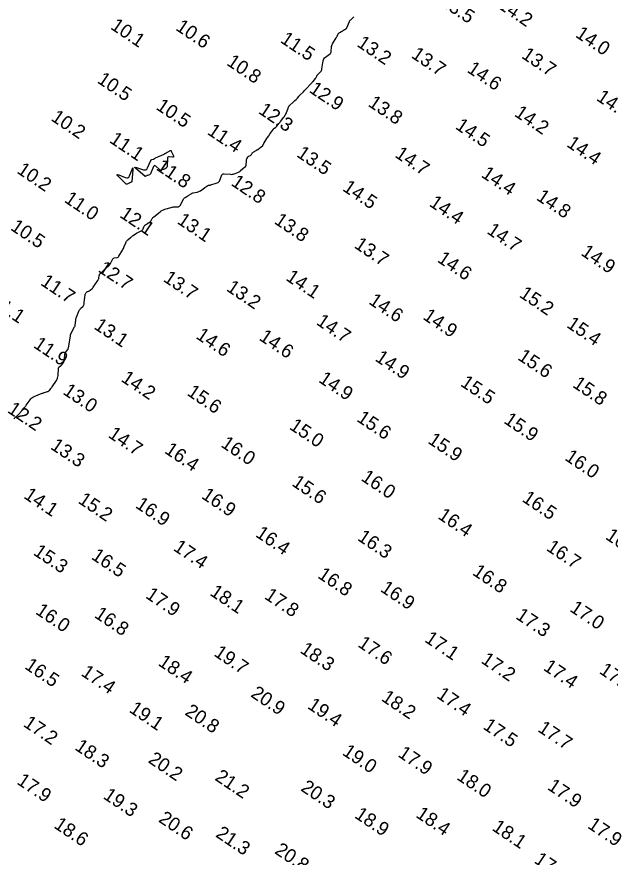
# Model space of a CAD drawing. Extents: x 815352 to 820877, y 582403 to 597439.
# Drawn here: x 817151.9 to 817369.3, y 584926.9 to 585234.6 of the extents above; entities that cross this region are included whole.
import ezdxf

# ---------------------------------------------------------------- set-up
doc = ezdxf.new("R2010")
doc.units = 0
doc.layers.add('V-CONT-EL12', color=7, linetype='Continuous')
doc.layers.add('V-TOPO-SOUN', color=7, linetype='Continuous')

msp = doc.modelspace()

# ---------------------------------------------------------------- linework, layer by layer
at = {"layer": 'V-CONT-EL12'}
msp.add_lwpolyline([(817150.8, 585087.38), (817152.94, 585089.52), (817153.16, 585089.74), (817153.37, 585089.97), (817153.58, 585090.2), (817153.78, 585090.44), (817154.59, 585091.41), (817154.79, 585091.65), (817154.98, 585091.9), (817155.17, 585092.15), (817155.35, 585092.4), (817156.74, 585094.35), (817157.05, 585094.73), (817157.41, 585095.06), (817157.81, 585095.34), (817158.25, 585095.56), (817161.14, 585096.76), (817161.38, 585096.85), (817161.61, 585096.94), (817161.85, 585097.02), (817162.09, 585097.09), (817163.14, 585097.38), (817163.34, 585097.46), (817163.51, 585097.55), (817163.67, 585097.68), (817163.81, 585097.83), (817164.34, 585098.49), (817164.47, 585098.66), (817164.59, 585098.83), (817164.72, 585099), (817164.84, 585099.17), (817166.38, 585101.46), (817166.62, 585101.89), (817166.81, 585102.33), (817166.94, 585102.8), (817167, 585103.28), (817167.2, 585105.97), (817167.22, 585106.11), (817167.27, 585106.23), (817167.35, 585106.34), (817167.45, 585106.43), (817167.92, 585106.77), (817168.03, 585106.86), (817168.14, 585106.96), (817168.24, 585107.06), (817168.33, 585107.17), (817168.96, 585108.01), (817169.08, 585108.19), (817169.17, 585108.39), (817169.24, 585108.59), (817169.27, 585108.81), (817169.46, 585110.55), (817169.47, 585110.66), (817169.49, 585110.77), (817169.51, 585110.89), (817169.54, 585111), (817169.63, 585111.44), (817169.67, 585111.55), (817169.71, 585111.65), (817169.76, 585111.75), (817169.82, 585111.84), (817170.45, 585112.63), (817170.56, 585112.8), (817170.65, 585112.98), (817170.72, 585113.17), (817170.77, 585113.37), (817171.51, 585117.72), (817171.6, 585118.12), (817171.72, 585118.51), (817171.87, 585118.89), (817172.05, 585119.25), (817173.07, 585121.11), (817173.15, 585121.27), (817173.21, 585121.43), (817173.26, 585121.6), (817173.29, 585121.77), (817173.37, 585122.48), (817173.39, 585122.66), (817173.41, 585122.84), (817173.43, 585123.01), (817173.45, 585123.19), (817173.53, 585123.9), (817173.56, 585124.08), (817173.6, 585124.25), (817173.65, 585124.43), (817173.71, 585124.59), (817174.57, 585126.78), (817174.7, 585127.06), (817174.85, 585127.32), (817175.04, 585127.57), (817175.24, 585127.8), (817176.14, 585128.7), (817176.34, 585128.93), (817176.48, 585129.17), (817176.57, 585129.44), (817176.62, 585129.74), (817176.73, 585131.2), (817176.74, 585131.38), (817176.76, 585131.56), (817176.77, 585131.74), (817176.79, 585131.92), (817176.87, 585132.71), (817176.89, 585132.85), (817176.93, 585132.97), (817176.98, 585133.1), (817177.05, 585133.21), (817177.34, 585133.67), (817177.43, 585133.77), (817177.52, 585133.86), (817177.63, 585133.94), (817177.75, 585134), (817178.28, 585134.21), (817178.41, 585134.27), (817178.53, 585134.33), (817178.64, 585134.41), (817178.76, 585134.5), (817179.42, 585135.05), (817179.56, 585135.18), (817179.69, 585135.32), (817179.81, 585135.46), (817179.92, 585135.62), (817181.6, 585138.1), (817181.72, 585138.29), (817181.82, 585138.5), (817181.89, 585138.71), (817181.94, 585138.93), (817182.1, 585139.84), (817182.16, 585140.06), (817182.24, 585140.26), (817182.36, 585140.44), (817182.51, 585140.61), (817183.79, 585141.87), (817184, 585142.06), (817184.21, 585142.26), (817184.42, 585142.45), (817184.63, 585142.64), (817185.49, 585143.39), (817185.69, 585143.58), (817185.87, 585143.79), (817186.03, 585144.03), (817186.17, 585144.27), (817186.91, 585145.8), (817187.03, 585146), (817187.19, 585146.15), (817187.38, 585146.26), (817187.61, 585146.32), (817188.58, 585146.47), (817188.81, 585146.53), (817189.01, 585146.64), (817189.18, 585146.78), (817189.32, 585146.97), (817190.59, 585149.13), (817190.77, 585149.45), (817190.93, 585149.78), (817191.09, 585150.11), (817191.23, 585150.45), (817191.79, 585151.89), (817191.93, 585152.18), (817192.09, 585152.44), (817192.29, 585152.69), (817192.52, 585152.91), (817193.5, 585153.76), (817193.75, 585153.97), (817194.01, 585154.17), (817194.26, 585154.36), (817194.53, 585154.55), (817195.77, 585155.42), (817195.99, 585155.56), (817196.2, 585155.69), (817196.42, 585155.81), (817196.65, 585155.91), (817197.65, 585156.35), (817197.83, 585156.45), (817197.98, 585156.58), (817198.1, 585156.75), (817198.19, 585156.94), (817198.48, 585157.76), (817198.56, 585157.95), (817198.68, 585158.13), (817198.82, 585158.28), (817198.98, 585158.41), (817200.53, 585159.43), (817200.7, 585159.55), (817200.85, 585159.69), (817200.98, 585159.84), (817201.09, 585160.01), (817201.52, 585160.73), (817201.64, 585160.9), (817201.77, 585161.07), (817201.91, 585161.22), (817202.06, 585161.35), (817204.38, 585163.24), (817204.77, 585163.53), (817205.2, 585163.78), (817205.64, 585163.99), (817206.11, 585164.15), (817208.4, 585164.83), (817208.69, 585164.91), (817208.98, 585164.96), (817209.28, 585165), (817209.58, 585165.01), (817210.78, 585165.02), (817211.06, 585165.05), (817211.3, 585165.15), (817211.51, 585165.32), (817211.67, 585165.55), (817212.97, 585167.87), (817213.07, 585168.04), (817213.2, 585168.19), (817213.35, 585168.32), (817213.51, 585168.43), (817214.22, 585168.83), (817214.39, 585168.93), (817214.56, 585169.04), (817214.73, 585169.15), (817214.9, 585169.26), (817215.71, 585169.84), (817215.9, 585169.96), (817216.11, 585170.06), (817216.32, 585170.14), (817216.55, 585170.19), (817217.97, 585170.45), (817218.28, 585170.53), (817218.57, 585170.63), (817218.86, 585170.77), (817219.13, 585170.93), (817220.62, 585171.95), (817220.76, 585172.05), (817220.9, 585172.15), (817221.04, 585172.25), (817221.18, 585172.35), (817221.88, 585172.84), (817221.96, 585172.89), (817222.04, 585172.92), (817222.12, 585172.95), (817222.21, 585172.96), (817222.57, 585173), (817222.66, 585173.01), (817222.75, 585173.02), (817222.84, 585173.04), (817222.92, 585173.07), (817225.23, 585173.79), (817225.59, 585173.95), (817225.89, 585174.17), (817226.12, 585174.47), (817226.28, 585174.83), (817226.81, 585176.4), (817226.97, 585176.74), (817227.21, 585176.98), (817227.52, 585177.1), (817227.9, 585177.12), (817230.21, 585176.93), (817230.54, 585176.92), (817230.86, 585176.94), (817231.18, 585177.01), (817231.49, 585177.11), (817232.83, 585177.63), (817233.08, 585177.73), (817233.31, 585177.86), (817233.53, 585178.01), (817233.74, 585178.18), (817234.71, 585179.04), (817234.83, 585179.14), (817234.94, 585179.24), (817235.05, 585179.34), (817235.17, 585179.44), (817235.63, 585179.83), (817235.73, 585179.94), (817235.8, 585180.06), (817235.85, 585180.19), (817235.88, 585180.33), (817235.97, 585181.89), (817235.98, 585182.06), (817236.02, 585182.23), (817236.07, 585182.39), (817236.15, 585182.55), (817236.49, 585183.23), (817236.57, 585183.36), (817236.66, 585183.46), (817236.77, 585183.55), (817236.89, 585183.62), (817237.45, 585183.87), (817237.56, 585183.93), (817237.67, 585184.01), (817237.76, 585184.11), (817237.83, 585184.22), (817238.11, 585184.69), (817238.19, 585184.8), (817238.27, 585184.89), (817238.37, 585184.98), (817238.49, 585185.05), (817239.55, 585185.65), (817239.71, 585185.75), (817239.87, 585185.84), (817240.02, 585185.94), (817240.17, 585186.04), (817240.77, 585186.47), (817240.92, 585186.57), (817241.06, 585186.68), (817241.19, 585186.79), (817241.32, 585186.91), (817241.97, 585187.5), (817242.03, 585187.57), (817242.09, 585187.64), (817242.14, 585187.71), (817242.18, 585187.8), (817242.33, 585188.14), (817242.37, 585188.22), (817242.41, 585188.3), (817242.46, 585188.38), (817242.51, 585188.46), (817243.65, 585190.24), (817243.85, 585190.56), (817244.07, 585190.88), (817244.28, 585191.19), (817244.5, 585191.51), (817245.88, 585193.47), (817245.97, 585193.58), (817246.06, 585193.69), (817246.17, 585193.79), (817246.28, 585193.88), (817246.75, 585194.22), (817246.87, 585194.31), (817246.98, 585194.41), (817247.08, 585194.51), (817247.17, 585194.62), (817247.88, 585195.49), (817248.03, 585195.68), (817248.18, 585195.86), (817248.32, 585196.05), (817248.47, 585196.23), (817249.7, 585197.81), (817249.91, 585198.09), (817250.09, 585198.38), (817250.25, 585198.69), (817250.4, 585199.01), (817251.12, 585200.73), (817251.16, 585200.83), (817251.2, 585200.94), (817251.25, 585201.05), (817251.29, 585201.15), (817251.46, 585201.59), (817251.5, 585201.69), (817251.56, 585201.79), (817251.63, 585201.88), (817251.71, 585201.96), (817253.22, 585203.44), (817253.35, 585203.56), (817253.47, 585203.68), (817253.59, 585203.79), (817253.72, 585203.91), (817254.23, 585204.36), (817254.35, 585204.48), (817254.47, 585204.6), (817254.59, 585204.72), (817254.7, 585204.85), (817255.14, 585205.37), (817255.25, 585205.5), (817255.37, 585205.63), (817255.48, 585205.76), (817255.6, 585205.88), (817256.88, 585207.19), (817257.13, 585207.45), (817257.38, 585207.71), (817257.63, 585207.97), (817257.88, 585208.23), (817259.74, 585210.18), (817259.92, 585210.37), (817260.09, 585210.57), (817260.26, 585210.77), (817260.43, 585210.97), (817261.26, 585211.98), (817261.34, 585212.09), (817261.41, 585212.2), (817261.48, 585212.31), (817261.54, 585212.43), (817261.76, 585212.91), (817261.82, 585213.03), (817261.89, 585213.14), (817261.97, 585213.24), (817262.06, 585213.34), (817263.13, 585214.51), (817263.32, 585214.74), (817263.47, 585215), (817263.58, 585215.27), (817263.65, 585215.57), (817264.13, 585218.47), (817264.23, 585218.87), (817264.41, 585219.23), (817264.65, 585219.55), (817264.97, 585219.82), (817266.49, 585220.91), (817266.74, 585221.13), (817266.92, 585221.39), (817267.04, 585221.69), (817267.09, 585222.02), (817267.16, 585223.44), (817267.2, 585223.78), (817267.28, 585224.11), (817267.4, 585224.43), (817267.56, 585224.74), (817268.91, 585226.9), (817269.01, 585227.07), (817269.1, 585227.23), (817269.18, 585227.4), (817269.26, 585227.57), (817269.62, 585228.37), (817269.68, 585228.48), (817269.76, 585228.58), (817269.85, 585228.66), (817269.96, 585228.73), (817270.41, 585228.97), (817270.53, 585229.03), (817270.64, 585229.1), (817270.75, 585229.16), (817270.86, 585229.23), (817271.97, 585229.91), (817272.05, 585229.95), (817272.13, 585230), (817272.21, 585230.05), (817272.28, 585230.1), (817272.58, 585230.31), (817272.65, 585230.37), (817272.71, 585230.43), (817272.76, 585230.5), (817272.8, 585230.58), (817273.73, 585232.85), (817273.81, 585233.03), (817273.92, 585233.2), (817274.04, 585233.36), (817274.19, 585233.5), (817274.8, 585234.06), (817274.95, 585234.2), (817275.08, 585234.34), (817275.21, 585234.49), (817275.33, 585234.65)], dxfattribs=at)
for points in [[(817199.73, 585176.48), (817199.71, 585176.47), (817199.69, 585176.47), (817199.67, 585176.46), (817199.59, 585176.45), (817199.57, 585176.45), (817199.55, 585176.45), (817199.53, 585176.44), (817199.51, 585176.43), (817199.05, 585176.21), (817198.97, 585176.18), (817198.9, 585176.17), (817198.82, 585176.2), (817198.75, 585176.24), (817195.5, 585179.04), (817195.16, 585179.37), (817195.08, 585179.55), (817195.27, 585179.58), (817195.73, 585179.45), (817198.24, 585178.62), (817198.72, 585178.53), (817199.13, 585178.6), (817199.46, 585178.85), (817199.72, 585179.26), (817200.97, 585182.03), (817201.03, 585182.13), (817201.11, 585182.22), (817201.2, 585182.28), (817201.31, 585182.32), (817201.88, 585182.47), (817201.96, 585182.49), (817202.03, 585182.52), (817202.1, 585182.55), (817202.16, 585182.59), (817202.42, 585182.76), (817202.49, 585182.8), (817202.55, 585182.84), (817202.62, 585182.88), (817202.69, 585182.91), (817205.82, 585184.34), (817205.93, 585184.4), (817206.04, 585184.45), (817206.15, 585184.51), (817206.25, 585184.58), (817206.67, 585184.85), (817206.77, 585184.91), (817206.87, 585184.98), (817206.98, 585185.04), (817207.09, 585185.1), (817207.95, 585185.58), (817208.12, 585185.64), (817208.27, 585185.63), (817208.39, 585185.55), (817208.48, 585185.4), (817209.23, 585183.7), (817209.29, 585183.47), (817209.26, 585183.32), (817209.12, 585183.23), (817208.88, 585183.23), (817207.71, 585183.36), (817207.45, 585183.35), (817207.26, 585183.26), (817207.14, 585183.09), (817207.09, 585182.83), (817206.94, 585179.82), (817206.92, 585179.72), (817206.89, 585179.62), (817206.84, 585179.53), (817206.78, 585179.44), (817206.37, 585179.01), (817206.34, 585178.99), (817206.32, 585178.97), (817206.29, 585178.95), (817206.25, 585178.94), (817206.12, 585178.89), (817206.09, 585178.88), (817206.06, 585178.87), (817206.02, 585178.86), (817205.99, 585178.85), (817204.82, 585178.5), (817204.62, 585178.46), (817204.44, 585178.48), (817204.26, 585178.55), (817204.1, 585178.67), (817202.82, 585179.91), (817202.57, 585180.09), (817202.35, 585180.12), (817202.16, 585180.01), (817201.99, 585179.75), (817200.81, 585177.12), (817200.74, 585177), (817200.66, 585176.91), (817200.56, 585176.83), (817200.45, 585176.77), (817199.75, 585176.49)], [(817193.24, 585173.8), (817193.22, 585173.79), (817193.21, 585173.79), (817193.19, 585173.78), (817193.14, 585173.74), (817193.13, 585173.73), (817193.12, 585173.72), (817193.1, 585173.71), (817193.09, 585173.7), (817192.34, 585173.31), (817192.21, 585173.27), (817192.09, 585173.27), (817191.98, 585173.3), (817191.87, 585173.39), (817188.93, 585176.32), (817188.6, 585176.69), (817188.54, 585176.88), (817188.74, 585176.9), (817189.21, 585176.74), (817191.62, 585175.75), (817192.15, 585175.61), (817192.59, 585175.68), (817192.94, 585175.95), (817193.21, 585176.42), (817194.1, 585178.71), (817194.29, 585179.13), (817194.41, 585179.26), (817194.45, 585179.09), (817194.43, 585178.63), (817193.99, 585174.28), (817193.97, 585174.19), (817193.93, 585174.12), (817193.87, 585174.06), (817193.78, 585174.01), (817193.25, 585173.81)]]:
    msp.add_lwpolyline(points, close=True, dxfattribs=at)

# ---------------------------------------------------------------- texts
at = {"layer": 'V-TOPO-SOUN'}
for s, p in [('13.5 ', (817306.64, 585239.18)), ('14.2 ', (817327.9, 585237.97)), ('10.1 ', (817185.9, 585230.4)), ('10.6 ', (817209.76, 585229.99)), ('14.0 ', (817356.22, 585227.45)), ('11.5 ', (817248.11, 585225.47)), ('13.2 ', (817276.16, 585224.02)), ('10.8 ', (817228.46, 585217.17)), ('13.7 ', (817296.08, 585219.89)), ('13.7 ', (817336.46, 585219.76)), ('14.6 ', (817316.51, 585214.6)), ('10.5 ', (817181.02, 585210.7)), ('12.9 ', (817258.67, 585207.23)), ('13.8 ', (817280.26, 585202.14)), ('14.3 ', (817363.89, 585204.27)), ('10.5 ', (817202.57, 585200.99)), ('12.3 ', (817240.11, 585199.48)), ('10.2 ', (817164.09, 585196.89)), ('14.2 ', (817333.84, 585198.5)), ('14.5 ', (817312.22, 585193.84)), ('11.4 ', (817221.37, 585191.84)), ('11.1 ', (817185.51, 585188.83)), ('14.4 ', (817353, 585187.34)), ('13.5 ', (817254.08, 585183.64)), ('14.7 ', (817290.07, 585183.47)), ('10.2 ', (817151.62, 585177.63)), ('11.8 ', (817202.64, 585178.81)), ('14.4 ', (817321.73, 585176.19)), ('12.8 ', (817230.07, 585173.14)), ('14.5 ', (817270.91, 585171.2)), ('14.8 ', (817341.91, 585167.82)), ('11.0 ', (817168.95, 585167.02)), ('14.4 ', (817302.64, 585165.59)), ('12.1 ', (817189.28, 585161.47)), ('13.1 ', (817210.31, 585159.17)), ('13.8 ', (817245.88, 585159.16)), ('10.5 ', (817149.26, 585156.83)), ('14.7 ', (817323.77, 585155.52)), ('13.7 ', (817275.18, 585150.27)), ('14.9 ', (817358.22, 585147.58)), ('14.6 ', (817305.62, 585145.11)), ('12.7 ', (817181.35, 585141.51)), ('13.7 ', (817205.23, 585138)), ('14.1 ', (817250.11, 585138.41)), ('11.7 ', (817160.28, 585136.66)), ('13.2 ', (817228.33, 585134.56)), ('15.2 ', (817335.64, 585132.26)), ('11.1 ', (817141.94, 585129.38)), ('14.6 ', (817280.49, 585129.76)), ('14.7 ', (817261.27, 585122.19)), ('14.9 ', (817300.31, 585124.16)), ('13.1 ', (817179.83, 585120.62)), ('15.4 ', (817352.97, 585121.17)), ('14.6 ', (817217.2, 585117.1)), ('14.6 ', (817240.33, 585116.51)), ('11.9 ', (817157.66, 585113.79)), ('15.6 ', (817335.08, 585109.32)), ('14.9 ', (817282.82, 585108.9)), ('14.2 ', (817189.78, 585101.39)), ('14.9 ', (817262.12, 585101.12)), ('15.5 ', (817314.09, 585099.71)), ('15.8 ', (817355.16, 585099.29)), ('13.0 ', (817168.46, 585096.71)), ('15.6 ', (817213.92, 585096.3)), ('12.2 ', (817148.14, 585090)), ('15.6 ', (817276.09, 585086.78)), ('15.9 ', (817329.97, 585086.1)), ('15.0 ', (817251.4, 585083.91)), ('14.7 ', (817185.02, 585080.91)), ('15.9 ', (817302.15, 585078.75)), ('13.3 ', (817163.89, 585076.65)), ('16.0 ', (817226.33, 585077.42)), ('16.4 ', (817205.69, 585075.14)), ('16.0 ', (817352.31, 585072.56)), ('15.6 ', (817252.31, 585063.19)), ('16.0 ', (817277.67, 585065.11)), ('14.1 ', (817154.11, 585058.62)), ('16.9 ', (817219.21, 585058.57)), ('16.5 ', (817336.66, 585057.42)), ('15.2 ', (817174.03, 585056.83)), ('16.9 ', (817195.03, 585055.13)), ('16.4 ', (817305.79, 585051.16)), ('16.4 ', (817239.02, 585044.53)), ('16.3 ', (817276.36, 585043.22)), ('16.6 ', (817367.2, 585043.67)), ('17.4 ', (817208.9, 585039.51)), ('16.7 ', (817345.55, 585039.48)), ('15.3 ', (817157.62, 585037.87)), ('16.5 ', (817178.85, 585036.36)), ('16.8 ', (817261.79, 585029.44)), ('16.8 ', (817318.48, 585030.55)), ('16.9 ', (817284.76, 585024.48)), ('17.9 ', (817198.73, 585022.09)), ('18.1 ', (817222.29, 585023.08)), ('17.8 ', (817242.27, 585021.83)), ('17.0 ', (817354.15, 585017.21)), ('16.0 ', (817158.42, 585016.26)), ('16.8 ', (817179.97, 585014.97)), ('17.3 ', (817334.33, 585014.51)), ('17.1 ', (817300.96, 585006.02)), ('18.3 ', (817255.33, 585002.04)), ('17.6 ', (817276.46, 585004.27)), ('19.7 ', (817223.77, 585000.89)), ('16.5 ', (817154.44, 584996.2)), ('18.4 ', (817203.33, 584997.42)), ('17.2 ', (817321.63, 584998.3)), ('17.4 ', (817344.44, 584995.68)), ('17.4 ', (817175.11, 584993.68)), ('17.5 ', (817364.94, 584994.46)), ('20.9 ', (817237.25, 584985.93)), ('18.2 ', (817285.12, 584984.46)), ('17.4 ', (817305.36, 584985.54)), ('19.1 ', (817192.72, 584980.3)), ('19.4 ', (817258.05, 584981.64)), ('20.8 ', (817213.14, 584979.31)), ('17.2 ', (817153.95, 584975.07)), ('17.5 ', (817322.36, 584974.16)), ('17.7 ', (817342.4, 584973.2)), ('18.3 ', (817172.82, 584966.51)), ('20.2 ', (817199.69, 584961.82)), ('19.0 ', (817270.82, 584964.65)), ('17.9 ', (817291.19, 584963.99)), ('21.2 ', (817224.13, 584955.39)), ('18.0 ', (817312.75, 584955.63)), ('17.9 ', (817151.59, 584953.98)), ('20.3 ', (817255.59, 584951.52)), ('17.9 ', (817345.94, 584951.98)), ('19.3 ', (817183.22, 584948.66)), ('20.6 ', (817203.49, 584940.1)), ('18.9 ', (817275.31, 584941.61)), ('18.4 ', (817297.75, 584941.81)), ('18.6 ', (817165.14, 584937.93)), ('18.1 ', (817325.66, 584937.03)), ('17.9 ', (817360.64, 584937.87)), ('21.3 ', (817224.42, 584934.62)), ('20.8 ', (817246.01, 584928.55)), ('17.9 ', (817341.09, 584925.11))]:
    msp.add_text(s, height=5, rotation=326, dxfattribs=at).set_placement(p)

doc.saveas('drawing.dxf')
